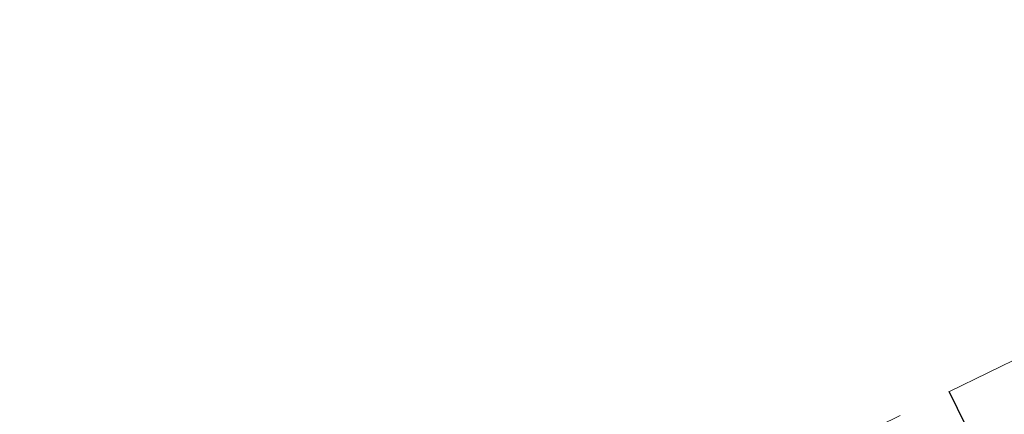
# Model space of a CAD drawing. Header units: metres. Extents: x 7523615 to 7533948, y 5492686 to 5502120.
# Tile 547 of 656: x 7531237.47 to 7531246.44, y 5499088.61 to 5499092.2. Entities that reach past the tile are written whole.
import ezdxf

# ---------------------------------------------------------------- set-up
doc = ezdxf.new("R2010")
doc.units = ezdxf.units.M
doc.linetypes.add('1.0_0.5', pattern=[1.5, 1, -0.5])

msp = doc.modelspace()

# ---------------------------------------------------------------- linework, layer by layer
at = {"layer": '000 Inne (niezydentyfikowane)', "color": 7, "linetype": 'CONTINUOUS', "lineweight": 25, "flags": 128}
msp.add_lwpolyline([(7531245.93, 5499088.82), (7531246.68, 5499087.29)], dxfattribs=at)
at = {"layer": 'skarpa nieumocniona', "color": 7, "linetype": '1.0_0.5', "lineweight": 18, "flags": 128}
msp.add_lwpolyline([(7531506.46, 5499259.74), (7531477.66, 5499244.45), (7531425.13, 5499215.04), (7531402.52, 5499199.71), (7531363.2, 5499166.6), (7531329.4, 5499138.81), (7531286.39, 5499107.01), (7531243.09, 5499085.51), (7531208.05, 5499070.11), (7531174.88, 5499053.99), (7531131.5, 5499027.17), (7531096, 5499001.97), (7531090.64, 5498997.56), (7531093.54, 5499001.23), (7531094.57, 5499003.01), (7531131.88, 5499029.31), (7531174.97, 5499055.87), (7531208.02, 5499071.69), (7531242.95, 5499087.36), (7531285.09, 5499107.95), (7531328.43, 5499140.14), (7531362.22, 5499167.65), (7531402.11, 5499201.31), (7531422.93, 5499216.4), (7531477.57, 5499246.07), (7531506.06, 5499260.89)], close=True, dxfattribs=at)
msp.add_lwpolyline([(7531506.46, 5499259.74), (7531477.66, 5499244.45), (7531425.13, 5499215.04), (7531402.52, 5499199.71), (7531363.2, 5499166.6), (7531329.4, 5499138.81), (7531286.39, 5499107.01), (7531243.09, 5499085.51), (7531208.05, 5499070.11), (7531174.88, 5499053.99), (7531131.5, 5499027.17), (7531096, 5499001.97), (7531090.64, 5498997.56), (7531093.54, 5499001.23), (7531094.57, 5499003.01), (7531131.88, 5499029.31), (7531174.97, 5499055.87), (7531208.02, 5499071.69), (7531242.95, 5499087.36), (7531285.09, 5499107.95), (7531328.43, 5499140.14), (7531362.22, 5499167.65), (7531402.11, 5499201.31), (7531422.93, 5499216.4), (7531477.57, 5499246.07), (7531506.06, 5499260.89)], close=True, dxfattribs=at)

doc.saveas('drawing.dxf')
